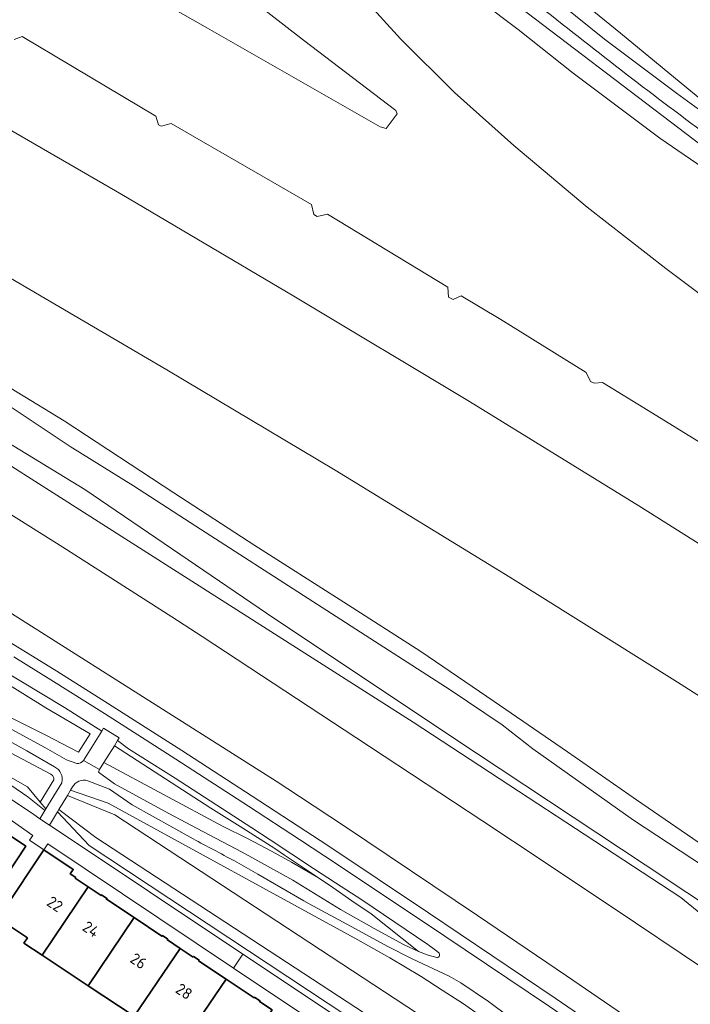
# Model space of a CAD drawing. Extents: x 150256 to 156914, y 461459 to 469481.
# Tile 720 of 731: x 154862 to 154942, y 468407 to 468525. Entities that reach past the tile are written whole.
import ezdxf
from ezdxf.enums import TextEntityAlignment as Align

# ---------------------------------------------------------------- set-up
doc = ezdxf.new("R2010")
doc.units = 0
doc.header["$LTSCALE"] = 0.75
for name, color, linetype, lineweight in [('B-RO-GR-GROENVOORZIENING-GV', 251, 'CONTINUOUS', 18), ('B-RO-IE-TERREINAFSCHEIDING_KUNSTMATIG_MUUR-GV', 251, 'CONTINUOUS', 18), ('B-RO-OG-BEBOUWING-GV', 6, 'CONTINUOUS', 35), ('B-RO-OG-BEBOUWING-T18', 1, 'CONTINUOUS', 18), ('B-RO-OG-TERREIN_CULTUURSCHEIDING-GV', 251, 'CONTINUOUS', 18), ('B-RO-OG-WATER-GV', 251, 'CONTINUOUS', 18), ('B-RO-OG-WATER_SLOOT-GV', 251, 'CONTINUOUS', 18), ('B-RO-VH-VERHARDING_BETON-GV', 251, 'CONTINUOUS', 18), ('B-RO-VH-VERHARDING_BETONSTRAATSTEEN-GV', 251, 'CONTINUOUS', 18), ('B-RO-VH-VERHARDING_GESLOTEN-GV', 251, 'CONTINUOUS', 18), ('B-RO-VH-VERHARDING_HALFVERHARDING_GRIND-GV', 251, 'CONTINUOUS', 18)]:
    doc.layers.add(name, color=color, linetype=linetype, lineweight=lineweight)
doc.styles.add('NLCS-ISO-M200-T18', font='NLCS-ISO.ttf', dxfattribs={"height": 360})

msp = doc.modelspace()

# ---------------------------------------------------------------- linework, layer by layer
at = {"layer": 'B-RO-GR-GROENVOORZIENING-GV'}
for points in [[(154859.818, 468537.516), (154884.373, 468523.519), (154904.966, 468511.776), (154905.696, 468511.559), (154906.986, 468513.298), (154906.846, 468513.703), (154895.817, 468522.112), (154885.738, 468529.952), (154882.635, 468532.315), (154868.874, 468542.759), (154868.743, 468542.615), (154868.148, 468543.097), (154864.832, 468545.59), (154862.656, 468547.381), (154858.305, 468551.466)], [(154943.546, 468514.734), (154933.614, 468522.921), (154914.345, 468538.638)], [(154900.925, 468529.395), (154907.406, 468522.247), (154913.841, 468515.857), (154920.893, 468509.511), (154929.634, 468502.176), (154939.027, 468494.876), (154947.939, 468488.164), (154958.643, 468480.41), (154971.215, 468471.539), (154974.395, 468469.46), (154977.667, 468476.575), (154980.337, 468482.382), (154972.93, 468487.136), (154955.22, 468498.844), (154938.322, 468510.392), (154927.988, 468518.164), (154921.422, 468523.37), (154916.926, 468526.729)], [(154924.815, 468527.833), (154931.712, 468522.203), (154940.321, 468515.771), (154953.413, 468506.226)], [(154947.171, 468471.591), (154936.936, 468477.928), (154931.472, 468481.244), (154930.471, 468481.174), (154930.066, 468481.394), (154929.551, 468482.456), (154919.369, 468488.761), (154914.638, 468491.608), (154913.661, 468491.171), (154913.137, 468491.455), (154913.03, 468492.633), (154898.699, 468501.346), (154897.464, 468501.074), (154897.077, 468501.284), (154896.764, 468502.499), (154880.057, 468512.163), (154878.852, 468511.845), (154878.524, 468512.003), (154878.209, 468513.046), (154862.27, 468522.539), (154861.32, 468522.159)], [(154853.385, 468515.708), (154874.152, 468503.704), (154894.672, 468491.543), (154915.616, 468479.01), (154935.829, 468466.559), (154956.183, 468453.709)], [(154856.055, 468483.545), (154867.295, 468476.679), (154880.38, 468468.101), (154890.018, 468461.821), (154900.632, 468455.07), (154909.821, 468449.196), (154918.577, 468443.209), (154927.317, 468437.223), (154935.54, 468431.504), (154944.293, 468425.47), (154951.828, 468420.398), (154958.173, 468434.192), (154940.432, 468445.505), (154920.43, 468458.045), (154899.594, 468470.803), (154879.543, 468482.755), (154858.546, 468495.068)]]:
    msp.add_lwpolyline(points, dxfattribs=at)
at = {"layer": 'B-RO-IE-TERREINAFSCHEIDING_KUNSTMATIG_MUUR-GV'}
for points in [[(155012.665, 468348.375), (155000, 468357.049), (154925.842, 468407.837), (154918.282, 468412.922), (154910.716, 468417.996), (154898.595, 468426.104), (154896.113, 468427.751), (154889.727, 468431.929), (154881.324, 468437.36), (154872.155, 468443.225), (154866.438, 468446.831), (154866.091, 468447.046), (154851.406, 468456.07)], [(154861.31, 468448.553), (154865.722, 468445.803), (154872.1, 468441.774), (154880.6, 468436.342), (154889.279, 468430.74), (154895.365, 468426.765), (154898.369, 468424.775), (154910.124, 468416.92), (154917.645, 468411.877), (154925.158, 468406.821), (155000, 468355.532), (155012.037, 468347.283)]]:
    msp.add_lwpolyline(points, dxfattribs=at)
at = {"layer": 'B-RO-OG-BEBOUWING-GV'}
for points in [[(154857.298, 468429.567), (154852.881, 468422.95), (154858.293, 468419.322), (154862.708, 468425.966)], [(154857.298, 468429.567), (154852.881, 468422.95), (154858.293, 468419.322), (154862.708, 468425.966)], [(154864.667, 468412.959), (154870.147, 468421.101), (154868.61, 468422.129), (154868.666, 468422.212), (154868.018, 468422.645), (154868.378, 468423.186), (154864.884, 468425.517), (154859.994, 468418.187), (154859.428, 468417.339), (154862.913, 468415.014), (154862.502, 468414.399)], [(154864.667, 468412.959), (154870.147, 468421.101), (154868.61, 468422.129), (154868.666, 468422.212), (154868.018, 468422.645), (154868.378, 468423.186), (154864.884, 468425.517), (154859.994, 468418.187), (154859.428, 468417.339), (154862.913, 468415.014), (154862.502, 468414.399)], [(154870.147, 468421.101), (154864.667, 468412.959), (154870.136, 468409.321), (154875.631, 468417.433), (154872.333, 468419.639), (154872.389, 468419.722), (154871.741, 468420.155), (154871.686, 468420.072)], [(154870.147, 468421.101), (154864.667, 468412.959), (154870.136, 468409.321), (154875.631, 468417.433), (154872.333, 468419.639), (154872.389, 468419.722), (154871.741, 468420.155), (154871.686, 468420.072)], [(154875.631, 468417.433), (154870.136, 468409.321), (154875.631, 468405.665), (154881.117, 468413.764), (154879.599, 468414.78), (154879.654, 468414.863), (154879.006, 468415.297), (154878.95, 468415.214)], [(154875.631, 468417.433), (154870.136, 468409.321), (154875.631, 468405.665), (154881.117, 468413.764), (154879.599, 468414.78), (154879.654, 468414.863), (154879.006, 468415.297), (154878.95, 468415.214)], [(154881.126, 468402.01), (154886.604, 468410.095), (154883.322, 468412.29), (154883.378, 468412.373), (154882.73, 468412.806), (154882.674, 468412.723), (154881.117, 468413.764), (154875.631, 468405.665)], [(154881.126, 468402.01), (154886.604, 468410.095), (154883.322, 468412.29), (154883.378, 468412.373), (154882.73, 468412.806), (154882.674, 468412.723), (154881.117, 468413.764), (154875.631, 468405.665)], [(154886.604, 468410.095), (154881.126, 468402.01), (154886.622, 468398.354), (154892.091, 468406.425), (154890.587, 468407.431), (154890.642, 468407.514), (154889.994, 468407.948), (154889.938, 468407.865)], [(154886.604, 468410.095), (154881.126, 468402.01), (154886.622, 468398.354), (154892.091, 468406.425), (154890.587, 468407.431), (154890.642, 468407.514), (154889.994, 468407.948), (154889.938, 468407.865)]]:
    msp.add_lwpolyline(points, close=True, dxfattribs=at)
at = {"layer": 'B-RO-OG-TERREIN_CULTUURSCHEIDING-GV'}
for points in [[(155049.665, 468343.259), (155024.906, 468360.673), (154999.12, 468378.956), (154971.021, 468398.056), (154948.868, 468413.293), (154940.807, 468419.826), (154908.891, 468440.762), (154815.91, 468500)], [(155022.288, 468345.483), (155021.795, 468345.864), (155000, 468360.734), (154937.757, 468403.276), (154927.188, 468410.499), (154916.59, 468417.682), (154900.704, 468428.361), (154895.358, 468431.895), (154892.555, 468433.702), (154873.831, 468445.598), (154854.574, 468457.786), (154851.907, 468459.447), (154851.019, 468459.985), (154829.448, 468472.858), (154818.073, 468479.638), (154806.695, 468486.412), (154806.617, 468486.465)], [(154806.617, 468486.465), (154806.695, 468486.412), (154818.073, 468479.638), (154829.448, 468472.858), (154851.019, 468459.985), (154851.907, 468459.447), (154854.574, 468457.786), (154873.831, 468445.598), (154892.555, 468433.702), (154895.358, 468431.895), (154900.704, 468428.361), (154916.59, 468417.682), (154927.188, 468410.499), (154937.757, 468403.276), (155000, 468360.734), (155021.795, 468345.864), (155022.288, 468345.483)], [(155022.288, 468345.483), (155021.795, 468345.864), (155000, 468360.734), (154937.757, 468403.276), (154927.188, 468410.499), (154916.59, 468417.682), (154900.704, 468428.361), (154895.358, 468431.895), (154892.555, 468433.702), (154873.831, 468445.598), (154854.574, 468457.786), (154851.907, 468459.447), (154851.019, 468459.985), (154829.448, 468472.858), (154818.073, 468479.638), (154806.695, 468486.412), (154806.617, 468486.465)], [(154806.617, 468486.465), (154806.695, 468486.412), (154818.073, 468479.638), (154829.448, 468472.858), (154851.019, 468459.985), (154851.907, 468459.447), (154854.574, 468457.786), (154873.831, 468445.598), (154892.555, 468433.702), (154895.358, 468431.895), (154900.704, 468428.361), (154916.59, 468417.682), (154927.188, 468410.499), (154937.757, 468403.276), (155000, 468360.734), (155021.795, 468345.864), (155022.288, 468345.483)], [(154857.658, 468467.534), (154867.14, 468461.608), (154880.132, 468453.314), (154883.748, 468450.964), (154902.052, 468438.939), (154917.097, 468429.021), (154924.512, 468424.107), (154935.414, 468416.831), (154946.293, 468409.519), (154986.046, 468382.049)], [(154986.046, 468382.049), (154946.293, 468409.519), (154935.414, 468416.831), (154924.512, 468424.107), (154917.097, 468429.021), (154902.052, 468438.939), (154883.748, 468450.964), (154880.132, 468453.314), (154867.14, 468461.608), (154857.658, 468467.534)], [(154842.435, 468449.574), (154844.818, 468448.643), (154851.865, 468445.572), (154855.919, 468443.71), (154860.721, 468441.401), (154865.111, 468439.201), (154869.015, 468437.165), (154870.379, 468439.349), (154865.104, 468442.461), (154859.272, 468446.07), (154836.535, 468459.362), (154836.189, 468459.575), (154833.868, 468461.006), (154835.606, 468457.417), (154834.706, 468456.323), (154831.632, 468455.073), (154827.534, 468455.26), (154820.859, 468456.511), (154810.805, 468457.663), (154810.129, 468456.324), (154811.532, 468456.161), (154818.305, 468455.252), (154822.195, 468454.636)], [(154842.435, 468449.574), (154844.818, 468448.643), (154851.865, 468445.572), (154855.919, 468443.71), (154860.721, 468441.401), (154865.111, 468439.201), (154869.015, 468437.165), (154870.379, 468439.349), (154865.104, 468442.461), (154859.272, 468446.07), (154836.535, 468459.362), (154836.189, 468459.575), (154833.868, 468461.006), (154835.606, 468457.417), (154834.706, 468456.323), (154831.632, 468455.073), (154827.534, 468455.26), (154820.859, 468456.511), (154810.805, 468457.663), (154810.129, 468456.324), (154811.532, 468456.161), (154818.305, 468455.252), (154822.195, 468454.636)], [(154851.406, 468456.07), (154866.091, 468447.046), (154866.438, 468446.831), (154872.155, 468443.225), (154881.324, 468437.36), (154889.727, 468431.929), (154896.113, 468427.751), (154898.595, 468426.104), (154910.716, 468417.996), (154918.282, 468412.922), (154925.842, 468407.837), (155000, 468357.049), (155012.665, 468348.375)], [(154787.747, 468452.852), (154788.403, 468451.946), (154789.893, 468453.032), (154791.259, 468453.473), (154793.18, 468453.571), (154795.119, 468453.559), (154800.243, 468453.31), (154804.959, 468452.901), (154815.071, 468451.502), (154820.451, 468450.686), (154823.861, 468450.061), (154827.257, 468449.362), (154827.782, 468449.248), (154831.739, 468448.31), (154839.744, 468446.024), (154845.437, 468444.054), (154851.912, 468441.427), (154858.224, 468438.475), (154865.687, 468434.547), (154865.901, 468434.376), (154866.045, 468434.104), (154866.07, 468433.883), (154864.436, 468431.219), (154865.115, 468430.414)], [(154787.747, 468452.852), (154788.403, 468451.946), (154789.893, 468453.032), (154791.259, 468453.473), (154793.18, 468453.571), (154795.119, 468453.559), (154800.243, 468453.31), (154804.959, 468452.901), (154815.071, 468451.502), (154820.451, 468450.686), (154823.861, 468450.061), (154827.257, 468449.362), (154827.782, 468449.248), (154831.739, 468448.31), (154839.744, 468446.024), (154845.437, 468444.054), (154851.912, 468441.427), (154858.224, 468438.475), (154865.687, 468434.547), (154865.901, 468434.376), (154866.045, 468434.104), (154866.07, 468433.883), (154864.436, 468431.219), (154865.115, 468430.414)], [(154831.796, 468451.645), (154834.152, 468450.884), (154839.35, 468449.023), (154845.376, 468446.749), (154851.517, 468444.387), (154856.068, 468442.372), (154860.62, 468440.097), (154865.055, 468437.707), (154867.568, 468436.247), (154868.815, 468435.81)], [(154831.796, 468451.645), (154834.152, 468450.884), (154839.35, 468449.023), (154845.376, 468446.749), (154851.517, 468444.387), (154856.068, 468442.372), (154860.62, 468440.097), (154865.055, 468437.707), (154867.568, 468436.247), (154868.815, 468435.81)], [(154866.151, 468435.433), (154862.843, 468437.332), (154858.099, 468439.937), (154853.824, 468442.086), (154849.277, 468444.112), (154844.572, 468445.935), (154840.217, 468447.496), (154837.56, 468448.449), (154834.84, 468449.449)], [(154866.151, 468435.433), (154862.843, 468437.332), (154858.099, 468439.937), (154853.824, 468442.086), (154849.277, 468444.112), (154844.572, 468445.935), (154840.217, 468447.496), (154837.56, 468448.449), (154834.84, 468449.449)], [(154869.582, 468436.185), (154871.771, 468439.688), (154867.321, 468442.505), (154859.2, 468447.395)], [(154869.582, 468436.185), (154871.771, 468439.688), (154867.321, 468442.505), (154859.2, 468447.395)], [(154859.272, 468446.07), (154865.104, 468442.461), (154870.379, 468439.349), (154869.015, 468437.165), (154865.111, 468439.201), (154860.721, 468441.401)], [(154859.272, 468446.07), (154865.104, 468442.461), (154870.379, 468439.349), (154869.015, 468437.165), (154865.111, 468439.201), (154860.721, 468441.401)], [(154846.99, 468438.657), (154849.341, 468438.164), (154851.869, 468437.489), (154854.11, 468436.695), (154856.546, 468435.674), (154858.985, 468434.426), (154860.938, 468433.249), (154862.973, 468431.856), (154864.964, 468430.255), (154865, 468430.226), (154865.003, 468430.231), (154865.115, 468430.414), (154864.436, 468431.219), (154862.903, 468433.034), (154853.666, 468438.298), (154850.75, 468439.143), (154847.762, 468439.679), (154844.735, 468439.899), (154841.701, 468439.8), (154838.913, 468439.415), (154836.182, 468438.739)], [(154846.99, 468438.657), (154849.341, 468438.164), (154851.869, 468437.489), (154854.11, 468436.695), (154856.546, 468435.674), (154858.985, 468434.426), (154860.938, 468433.249), (154862.973, 468431.856), (154864.964, 468430.255), (154865, 468430.226), (154865.003, 468430.231), (154865.115, 468430.414), (154864.436, 468431.219), (154862.903, 468433.034), (154853.666, 468438.298), (154850.75, 468439.143), (154847.762, 468439.679), (154844.735, 468439.899), (154841.701, 468439.8), (154838.913, 468439.415), (154836.182, 468438.739)], [(154911.92, 468413.258), (154911.587, 468413.567), (154910.669, 468414.214), (154906.734, 468416.888), (154902.792, 468419.557), (154899.644, 468421.576), (154897.025, 468423.278), (154891.875, 468426.709), (154889.678, 468428.13), (154880.54, 468434.079), (154874.973, 468437.552), (154873.669, 468438.559), (154873.282, 468437.942)], [(154911.92, 468413.258), (154911.587, 468413.567), (154910.669, 468414.214), (154906.734, 468416.888), (154902.792, 468419.557), (154899.644, 468421.576), (154897.025, 468423.278), (154891.875, 468426.709), (154889.678, 468428.13), (154880.54, 468434.079), (154874.973, 468437.552), (154873.669, 468438.559), (154873.282, 468437.942)], [(154873.282, 468437.942), (154884.784, 468430.489), (154888.615, 468428.107), (154892.411, 468425.669), (154893.572, 468424.899), (154897.619, 468422.164), (154899.311, 468421.02), (154901.611, 468419.455), (154903.907, 468417.884), (154909.532, 468413.399), (154910.694, 468412.978), (154911.711, 468412.689)], [(154873.282, 468437.942), (154884.784, 468430.489), (154888.615, 468428.107), (154892.411, 468425.669), (154893.572, 468424.899), (154897.619, 468422.164), (154899.311, 468421.02), (154901.611, 468419.455), (154903.907, 468417.884), (154909.532, 468413.399), (154910.694, 468412.978), (154911.711, 468412.689)], [(154859.84, 468432.318), (154863.661, 468429.722), (154864.391, 468429.235), (154865, 468430.226), (154864.964, 468430.255), (154862.973, 468431.856), (154860.938, 468433.249)], [(154859.84, 468432.318), (154863.661, 468429.722), (154864.391, 468429.235), (154865, 468430.226), (154864.964, 468430.255), (154862.973, 468431.856), (154860.938, 468433.249)], [(154865.115, 468430.414), (154867.027, 468433.531)], [(154865.115, 468430.414), (154867.027, 468433.531)], [(154882.662, 468426.82), (154875.388, 468430.905), (154872.7, 468432.743), (154870.096, 468433.772)], [(154882.662, 468426.82), (154875.388, 468430.905), (154872.7, 468432.743), (154870.096, 468433.772)], [(154868.272, 468433.023), (154868.048, 468432.649), (154872.523, 468431.091), (154902.324, 468414.77), (154904.228, 468413.722), (154906.115, 468412.642), (154907.987, 468411.537), (154909.84, 468410.401), (154912.378, 468408.796), (154914.891, 468407.151), (154916.272, 468406.206)], [(154868.272, 468433.023), (154868.048, 468432.649), (154872.523, 468431.091), (154902.324, 468414.77), (154904.228, 468413.722), (154906.115, 468412.642), (154907.987, 468411.537), (154909.84, 468410.401), (154912.378, 468408.796), (154914.891, 468407.151), (154916.272, 468406.206)], [(154933.397, 468386.493), (154933.29, 468385.854), (154933.183, 468385.754), (154932.986, 468385.511), (154932.566, 468385.276), (154932.109, 468385.2), (154931.639, 468385.283), (154929.621, 468386.787), (154870.291, 468426.046), (154866.488, 468430.039), (154865.547, 468428.464), (154866.329, 468427.943), (154888.601, 468413.091), (154913.019, 468396.807), (154925.277, 468388.689), (154932.751, 468383.652)], [(154933.397, 468386.493), (154933.29, 468385.854), (154933.183, 468385.754), (154932.986, 468385.511), (154932.566, 468385.276), (154932.109, 468385.2), (154931.639, 468385.283), (154929.621, 468386.787), (154870.291, 468426.046), (154866.488, 468430.039), (154865.547, 468428.464), (154866.329, 468427.943), (154888.601, 468413.091), (154913.019, 468396.807), (154925.277, 468388.689), (154932.751, 468383.652)], [(154920.379, 468405.571), (154917.877, 468407.438), (154914.582, 468409.656), (154913.208, 468410.466), (154908.796, 468412.534), (154905.889, 468414.013), (154902.013, 468416.091), (154896.486, 468419.074), (154895.859, 468419.449), (154890.399, 468422.627), (154887.587, 468424.202)], [(154920.379, 468405.571), (154917.877, 468407.438), (154914.582, 468409.656), (154913.208, 468410.466), (154908.796, 468412.534), (154905.889, 468414.013), (154902.013, 468416.091), (154896.486, 468419.074), (154895.859, 468419.449), (154890.399, 468422.627), (154887.587, 468424.202)]]:
    msp.add_lwpolyline(points, dxfattribs=at)
for points in [[(154839.744, 468446.024), (154840.7, 468444.531), (154840.252, 468442.008), (154839.151, 468440.324), (154836.182, 468438.739), (154838.913, 468439.415), (154841.701, 468439.8), (154844.735, 468439.899), (154847.762, 468439.679), (154850.75, 468439.143), (154853.666, 468438.298), (154862.903, 468433.034), (154864.436, 468431.219), (154866.07, 468433.883), (154866.045, 468434.104), (154865.901, 468434.376), (154865.687, 468434.547), (154858.224, 468438.475), (154851.912, 468441.427), (154845.437, 468444.054)], [(154839.744, 468446.024), (154840.7, 468444.531), (154840.252, 468442.008), (154839.151, 468440.324), (154836.182, 468438.739), (154838.913, 468439.415), (154841.701, 468439.8), (154844.735, 468439.899), (154847.762, 468439.679), (154850.75, 468439.143), (154853.666, 468438.298), (154862.903, 468433.034), (154864.436, 468431.219), (154866.07, 468433.883), (154866.045, 468434.104), (154865.901, 468434.376), (154865.687, 468434.547), (154858.224, 468438.475), (154851.912, 468441.427), (154845.437, 468444.054)], [(154872.035, 468435.951), (154886.258, 468428.313), (154889.147, 468426.881), (154892.026, 468425.367), (154894.408, 468424.041), (154897.619, 468422.164), (154893.572, 468424.899), (154892.411, 468425.669), (154888.615, 468428.107), (154884.784, 468430.489), (154873.282, 468437.942)], [(154872.035, 468435.951), (154886.258, 468428.313), (154889.147, 468426.881), (154892.026, 468425.367), (154894.408, 468424.041), (154897.619, 468422.164), (154893.572, 468424.899), (154892.411, 468425.669), (154888.615, 468428.107), (154884.784, 468430.489), (154873.282, 468437.942)], [(154872.035, 468435.951), (154871.503, 468435.102), (154871.368, 468434.799), (154873.288, 468433.406), (154879.773, 468429.86), (154883.815, 468427.703), (154888.509, 468425.244), (154894.554, 468421.923), (154900.24, 468418.423), (154904.269, 468416.128), (154907.833, 468414.184), (154909.532, 468413.399), (154903.907, 468417.884), (154901.611, 468419.455), (154899.311, 468421.02), (154897.619, 468422.164), (154894.408, 468424.041), (154892.026, 468425.367), (154889.147, 468426.881), (154886.258, 468428.313)], [(154872.035, 468435.951), (154871.503, 468435.102), (154871.368, 468434.799), (154873.288, 468433.406), (154879.773, 468429.86), (154883.815, 468427.703), (154888.509, 468425.244), (154894.554, 468421.923), (154900.24, 468418.423), (154904.269, 468416.128), (154907.833, 468414.184), (154909.532, 468413.399), (154903.907, 468417.884), (154901.611, 468419.455), (154899.311, 468421.02), (154897.619, 468422.164), (154894.408, 468424.041), (154892.026, 468425.367), (154889.147, 468426.881), (154886.258, 468428.313)], [(154933.397, 468386.493), (154932.774, 468388.825), (154931.293, 468391.634), (154873.319, 468429.703), (154867.674, 468432.022), (154866.661, 468430.328), (154871.086, 468426.978), (154929.965, 468388.482), (154931.995, 468386.326), (154933.183, 468385.754), (154933.29, 468385.854)], [(154933.397, 468386.493), (154932.774, 468388.825), (154931.293, 468391.634), (154873.319, 468429.703), (154867.674, 468432.022), (154866.661, 468430.328), (154871.086, 468426.978), (154929.965, 468388.482), (154931.995, 468386.326), (154933.183, 468385.754), (154933.29, 468385.854)], [(154930.704, 468392.749), (154929.382, 468394.486), (154923.379, 468400.427), (154921.99, 468401.685), (154920.567, 468402.903), (154919.113, 468404.084), (154917.626, 468405.224), (154916.272, 468406.206), (154914.891, 468407.151), (154912.378, 468408.796), (154909.84, 468410.401), (154907.987, 468411.537), (154906.115, 468412.642), (154904.228, 468413.722), (154902.324, 468414.77), (154872.523, 468431.091), (154868.048, 468432.649), (154867.674, 468432.022), (154873.319, 468429.703), (154931.293, 468391.634)], [(154930.704, 468392.749), (154929.382, 468394.486), (154923.379, 468400.427), (154921.99, 468401.685), (154920.567, 468402.903), (154919.113, 468404.084), (154917.626, 468405.224), (154916.272, 468406.206), (154914.891, 468407.151), (154912.378, 468408.796), (154909.84, 468410.401), (154907.987, 468411.537), (154906.115, 468412.642), (154904.228, 468413.722), (154902.324, 468414.77), (154872.523, 468431.091), (154868.048, 468432.649), (154867.674, 468432.022), (154873.319, 468429.703), (154931.293, 468391.634)], [(154933.183, 468385.754), (154931.995, 468386.326), (154929.965, 468388.482), (154871.086, 468426.978), (154866.661, 468430.328), (154866.488, 468430.039), (154870.291, 468426.046), (154929.621, 468386.787), (154931.639, 468385.283), (154932.109, 468385.2), (154932.566, 468385.276), (154932.986, 468385.511)], [(154933.183, 468385.754), (154931.995, 468386.326), (154929.965, 468388.482), (154871.086, 468426.978), (154866.661, 468430.328), (154866.488, 468430.039), (154870.291, 468426.046), (154929.621, 468386.787), (154931.639, 468385.283), (154932.109, 468385.2), (154932.566, 468385.276), (154932.986, 468385.511)]]:
    msp.add_lwpolyline(points, close=True, dxfattribs=at)
for points in [[(154868.815, 468435.81, 0.2718816), (154869.582, 468436.185)], [(154868.815, 468435.81, 0.2718816), (154869.582, 468436.185)], [(154867.027, 468433.531, 0.3406045), (154866.151, 468435.433)], [(154867.027, 468433.531, 0.3406045), (154866.151, 468435.433)], [(154870.096, 468433.772, 0.3397142), (154868.272, 468433.023)], [(154870.096, 468433.772, 0.3397142), (154868.272, 468433.023)], [(154887.587, 468424.202, 0.005695), (154882.662, 468426.82)], [(154887.587, 468424.202, 0.005695), (154882.662, 468426.82)], [(154911.711, 468412.689, 0.8100055), (154911.92, 468413.258)], [(154911.711, 468412.689, 0.8100055), (154911.92, 468413.258)]]:
    msp.add_lwpolyline(points, format="xyb", dxfattribs=at)
at = {"layer": 'B-RO-OG-WATER-GV'}
for points in [[(154848.079, 468481.702), (154869.775, 468468.515), (154892.428, 468453.093), (154916.463, 468437.034), (154936.564, 468423.74), (154956.558, 468410.446), (154964.468, 468404.305), (155000, 468380.997), (155018.945, 468368.34), (155054.114, 468343.147), (155055.832, 468342.021), (155058.315, 468340.706)], [(154974.063, 468402.302), (154966.162, 468408.037), (154961.149, 468411.422), (154947.678, 468420.832), (154935.17, 468429.048), (154923.191, 468437.569), (154919.512, 468440.43), (154913.337, 468444.617), (154896.955, 468455.158), (154882.991, 468464.127), (154875.574, 468468.923), (154868.022, 468473.63), (154857.718, 468480.458)]]:
    msp.add_lwpolyline(points, dxfattribs=at)
at = {"layer": 'B-RO-OG-WATER_SLOOT-GV'}
for points in [[(155044.132, 468443.685), (155038.864, 468446.975), (155021.907, 468457.231), (154987.994, 468479.248), (154948.063, 468505.913), (154913.056, 468532.579)], [(154913.056, 468532.579), (154948.063, 468505.913), (154987.994, 468479.248), (155021.907, 468457.231), (155038.864, 468446.975), (155044.132, 468443.685)], [(155046.892, 468444.901), (155047.542, 468446.119), (155046.985, 468446.486), (155046.913, 468446.285), (155046.757, 468446.074), (155046.53, 468445.948), (155046.289, 468445.864), (155045.907, 468445.894), (155045.638, 468445.938), (155044.622, 468446.579), (155040.98, 468448.901), (155035.109, 468452.733), (155029.604, 468456.209), (155020.205, 468462.73), (155008.474, 468469.954), (154999.527, 468476.317), (154993.712, 468480.092), (154984.254, 468485.962), (154977.014, 468490.677), (154966.832, 468497.673), (154953.413, 468506.226), (154940.321, 468515.771), (154931.712, 468522.203), (154924.815, 468527.833)], [(154916.926, 468526.729), (154921.422, 468523.37), (154927.988, 468518.164), (154938.322, 468510.392), (154955.22, 468498.844), (154972.93, 468487.136), (154980.337, 468482.382), (155003.333, 468467.383), (155026.054, 468452.286), (155035.645, 468446.077), (155039.726, 468443.334), (155041.645, 468442.295), (155043.294, 468441.467), (155044.065, 468441.483), (155044.699, 468441.47), (155045.443, 468441.446), (155046.334, 468441.407), (155046.758, 468441.398), (155047.289, 468441.438), (155047.072, 468443.328)], [(154815.91, 468500), (154908.891, 468440.762), (154940.807, 468419.826), (154948.868, 468413.293), (154971.021, 468398.056), (154999.12, 468378.956), (155024.906, 468360.673), (155049.665, 468343.259)], [(154979.188, 468401.659), (154970.914, 468407.657), (154962.711, 468413.155), (154952.847, 468419.712), (154951.828, 468420.398), (154944.293, 468425.47), (154935.54, 468431.504), (154927.317, 468437.223), (154918.577, 468443.209), (154909.821, 468449.196), (154900.632, 468455.07), (154890.018, 468461.821), (154880.38, 468468.101), (154867.295, 468476.679), (154856.055, 468483.545)], [(155058.315, 468340.706), (155055.832, 468342.021), (155054.114, 468343.147), (155018.945, 468368.34), (155000, 468380.997), (154964.468, 468404.305), (154956.558, 468410.446), (154936.564, 468423.74), (154916.463, 468437.034), (154892.428, 468453.093), (154869.775, 468468.515), (154848.079, 468481.702)], [(154857.718, 468480.458), (154868.022, 468473.63), (154875.574, 468468.923), (154882.991, 468464.127), (154896.955, 468455.158), (154913.337, 468444.617), (154919.512, 468440.43), (154923.191, 468437.569), (154935.17, 468429.048), (154947.678, 468420.832), (154961.149, 468411.422), (154966.162, 468408.037), (154974.063, 468402.302)]]:
    msp.add_lwpolyline(points, dxfattribs=at)
for points in [[(154923.52, 468526.532, 0.0095202), (154943.965, 468510.758)], [(154943.965, 468510.758, -0.0095202), (154923.52, 468526.532)]]:
    msp.add_lwpolyline(points, format="xyb", dxfattribs=at)
at = {"layer": 'B-RO-VH-VERHARDING_BETON-GV'}
msp.add_lwpolyline([(154871.771, 468439.688), (154869.582, 468436.185), (154871.503, 468435.102), (154872.035, 468435.951), (154873.282, 468437.942), (154873.669, 468438.559), (154873.87, 468438.88), (154871.979, 468440.022)], close=True, dxfattribs=at)
msp.add_lwpolyline([(154871.771, 468439.688), (154869.582, 468436.185), (154871.503, 468435.102), (154872.035, 468435.951), (154873.282, 468437.942), (154873.669, 468438.559), (154873.87, 468438.88), (154871.979, 468440.022)], close=True, dxfattribs=at)
at = {"layer": 'B-RO-VH-VERHARDING_BETONSTRAATSTEEN-GV'}
msp.add_lwpolyline([(154855.923, 468432.534), (154859.769, 468429.912), (154863.56, 468427.249), (154863.168, 468426.658), (154864.884, 468425.517), (154865.359, 468426.229), (154887.492, 468411.427), (154888.601, 468413.091), (154866.329, 468427.943), (154865.547, 468428.464), (154864.391, 468429.235), (154863.661, 468429.722), (154859.84, 468432.318), (154857.054, 468434.242)], dxfattribs=at)
msp.add_lwpolyline([(154855.923, 468432.534), (154859.769, 468429.912), (154863.56, 468427.249), (154863.168, 468426.658), (154864.884, 468425.517), (154865.359, 468426.229), (154887.492, 468411.427), (154888.601, 468413.091), (154866.329, 468427.943), (154865.547, 468428.464), (154864.391, 468429.235), (154863.661, 468429.722), (154859.84, 468432.318), (154857.054, 468434.242)], dxfattribs=at)
msp.add_lwpolyline([(154931.525, 468381.973), (154934.977, 468379.66), (154967.883, 468357.2), (154969.043, 468358.899), (154936.083, 468381.407), (154934.578, 468382.421), (154932.751, 468383.652), (154925.277, 468388.689), (154913.019, 468396.807), (154888.601, 468413.091), (154887.492, 468411.427)], close=True, dxfattribs=at)
msp.add_lwpolyline([(154931.525, 468381.973), (154934.977, 468379.66), (154967.883, 468357.2), (154969.043, 468358.899), (154936.083, 468381.407), (154934.578, 468382.421), (154932.751, 468383.652), (154925.277, 468388.689), (154913.019, 468396.807), (154888.601, 468413.091), (154887.492, 468411.427)], close=True, dxfattribs=at)
at = {"layer": 'B-RO-VH-VERHARDING_GESLOTEN-GV'}
for points in [[(154885.738, 468529.952), (154895.817, 468522.112), (154906.846, 468513.703), (154906.986, 468513.298), (154905.696, 468511.559), (154904.966, 468511.776), (154884.373, 468523.519), (154859.818, 468537.516)], [(154947.939, 468488.164), (154939.027, 468494.876), (154929.634, 468502.176), (154920.893, 468509.511), (154913.841, 468515.857), (154907.406, 468522.247), (154900.925, 468529.395)], [(154861.32, 468522.159), (154862.27, 468522.539), (154878.209, 468513.046), (154878.524, 468512.003), (154878.852, 468511.845), (154880.057, 468512.163), (154896.764, 468502.499), (154897.077, 468501.284), (154897.464, 468501.074), (154898.699, 468501.346), (154913.03, 468492.633), (154913.137, 468491.455), (154913.661, 468491.171), (154914.638, 468491.608), (154919.369, 468488.761), (154929.551, 468482.456), (154930.066, 468481.394), (154930.471, 468481.174), (154931.472, 468481.244), (154936.936, 468477.928), (154947.171, 468471.591)], [(154858.546, 468495.068), (154879.543, 468482.755), (154899.594, 468470.803), (154920.43, 468458.045), (154940.432, 468445.505), (154958.173, 468434.192), (154964.647, 468448.267), (154956.183, 468453.709), (154935.829, 468466.559), (154915.616, 468479.01), (154894.672, 468491.543), (154874.152, 468503.704), (154853.385, 468515.708)]]:
    msp.add_lwpolyline(points, dxfattribs=at)
at = {"layer": 'B-RO-VH-VERHARDING_HALFVERHARDING_GRIND-GV'}
for points in [[(154868.815, 468435.81), (154867.568, 468436.247), (154865.055, 468437.707), (154860.62, 468440.097), (154856.068, 468442.372), (154851.517, 468444.387), (154845.376, 468446.749), (154839.35, 468449.023), (154834.152, 468450.884), (154831.796, 468451.645)], [(154868.815, 468435.81), (154867.568, 468436.247), (154865.055, 468437.707), (154860.62, 468440.097), (154856.068, 468442.372), (154851.517, 468444.387), (154845.376, 468446.749), (154839.35, 468449.023), (154834.152, 468450.884), (154831.796, 468451.645)], [(154834.84, 468449.449), (154837.56, 468448.449), (154840.217, 468447.496), (154844.572, 468445.935), (154849.277, 468444.112), (154853.824, 468442.086), (154858.099, 468439.937), (154862.843, 468437.332), (154866.151, 468435.433)], [(154834.84, 468449.449), (154837.56, 468448.449), (154840.217, 468447.496), (154844.572, 468445.935), (154849.277, 468444.112), (154853.824, 468442.086), (154858.099, 468439.937), (154862.843, 468437.332), (154866.151, 468435.433)], [(155012.037, 468347.283), (155000, 468355.532), (154925.158, 468406.821), (154917.645, 468411.877), (154910.124, 468416.92), (154898.369, 468424.775), (154895.365, 468426.765), (154889.279, 468430.74), (154880.6, 468436.342), (154872.1, 468441.774), (154865.722, 468445.803), (154861.31, 468448.553)], [(154859.2, 468447.395), (154867.321, 468442.505), (154871.771, 468439.688), (154871.979, 468440.022), (154873.87, 468438.88), (154873.669, 468438.559), (154874.973, 468437.552), (154880.54, 468434.079), (154889.678, 468428.13), (154891.875, 468426.709), (154897.025, 468423.278), (154899.644, 468421.576), (154902.792, 468419.557), (154906.734, 468416.888), (154910.669, 468414.214), (154911.587, 468413.567), (154911.92, 468413.258)], [(154859.2, 468447.395), (154867.321, 468442.505), (154871.771, 468439.688), (154871.979, 468440.022), (154873.87, 468438.88), (154873.669, 468438.559), (154874.973, 468437.552), (154880.54, 468434.079), (154889.678, 468428.13), (154891.875, 468426.709), (154897.025, 468423.278), (154899.644, 468421.576), (154902.792, 468419.557), (154906.734, 468416.888), (154910.669, 468414.214), (154911.587, 468413.567), (154911.92, 468413.258)], [(154911.711, 468412.689), (154910.694, 468412.978), (154909.532, 468413.399), (154907.833, 468414.184), (154904.269, 468416.128), (154900.24, 468418.423), (154894.554, 468421.923), (154888.509, 468425.244), (154883.815, 468427.703), (154879.773, 468429.86), (154873.288, 468433.406), (154871.368, 468434.799), (154871.503, 468435.102), (154869.582, 468436.185)], [(154911.711, 468412.689), (154910.694, 468412.978), (154909.532, 468413.399), (154907.833, 468414.184), (154904.269, 468416.128), (154900.24, 468418.423), (154894.554, 468421.923), (154888.509, 468425.244), (154883.815, 468427.703), (154879.773, 468429.86), (154873.288, 468433.406), (154871.368, 468434.799), (154871.503, 468435.102), (154869.582, 468436.185)], [(154867.027, 468433.531), (154865.115, 468430.414), (154865.003, 468430.231), (154865, 468430.226), (154864.391, 468429.235), (154865.547, 468428.464), (154866.488, 468430.039), (154866.661, 468430.328), (154867.674, 468432.022), (154868.048, 468432.649), (154868.272, 468433.023)], [(154867.027, 468433.531), (154865.115, 468430.414), (154865.003, 468430.231), (154865, 468430.226), (154864.391, 468429.235), (154865.547, 468428.464), (154866.488, 468430.039), (154866.661, 468430.328), (154867.674, 468432.022), (154868.048, 468432.649), (154868.272, 468433.023)], [(154870.096, 468433.772), (154872.7, 468432.743), (154875.388, 468430.905), (154882.662, 468426.82)], [(154870.096, 468433.772), (154872.7, 468432.743), (154875.388, 468430.905), (154882.662, 468426.82)], [(154887.587, 468424.202), (154890.399, 468422.627), (154895.859, 468419.449), (154896.486, 468419.074), (154902.013, 468416.091), (154905.889, 468414.013), (154908.796, 468412.534), (154913.208, 468410.466), (154914.582, 468409.656), (154917.877, 468407.438), (154920.379, 468405.571), (154921.03, 468405.043), (154922.518, 468403.251), (154925.918, 468399.078), (154928.085, 468396.19), (154929.382, 468394.486), (154930.704, 468392.749), (154931.293, 468391.634), (154932.774, 468388.825), (154933.397, 468386.493)], [(154887.587, 468424.202), (154890.399, 468422.627), (154895.859, 468419.449), (154896.486, 468419.074), (154902.013, 468416.091), (154905.889, 468414.013), (154908.796, 468412.534), (154913.208, 468410.466), (154914.582, 468409.656), (154917.877, 468407.438), (154920.379, 468405.571), (154921.03, 468405.043), (154922.518, 468403.251), (154925.918, 468399.078), (154928.085, 468396.19), (154929.382, 468394.486), (154930.704, 468392.749), (154931.293, 468391.634), (154932.774, 468388.825), (154933.397, 468386.493)]]:
    msp.add_lwpolyline(points, dxfattribs=at)
for points in [[(154869.582, 468436.185, -0.2718816), (154868.815, 468435.81)], [(154869.582, 468436.185, -0.2718816), (154868.815, 468435.81)], [(154866.151, 468435.433, -0.3406045), (154867.027, 468433.531)], [(154866.151, 468435.433, -0.3406045), (154867.027, 468433.531)], [(154868.272, 468433.023, -0.3397142), (154870.096, 468433.772)], [(154868.272, 468433.023, -0.3397142), (154870.096, 468433.772)], [(154882.662, 468426.82, -0.005695), (154887.587, 468424.202)], [(154882.662, 468426.82, -0.005695), (154887.587, 468424.202)], [(154911.92, 468413.258, -0.8100055), (154911.711, 468412.689)], [(154911.92, 468413.258, -0.8100055), (154911.711, 468412.689)]]:
    msp.add_lwpolyline(points, format="xyb", dxfattribs=at)

# ---------------------------------------------------------------- texts
at = {"layer": 'B-RO-OG-BEBOUWING-T18', "style": 'NLCS-ISO-M200-T18'}
for s, p in [('22', (154866.192, 468419.054)), ('22', (154866.192, 468419.054)), ('24', (154870.491, 468416.059)), ('24', (154870.491, 468416.059)), ('26', (154876.156, 468412.27)), ('26', (154876.156, 468412.27)), ('28', (154881.592, 468408.635)), ('28', (154881.592, 468408.635))]:
    msp.add_text(s, height=1.35, rotation=326.2, dxfattribs=at).set_placement(p, align=Align.MIDDLE)

doc.saveas('drawing.dxf')
